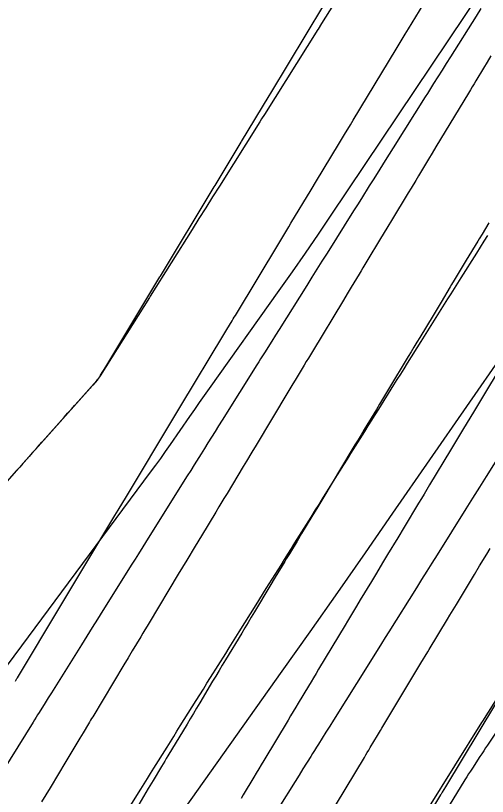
# Model space of a CAD drawing. Extents: x 1005228 to 1008882, y 1883389 to 1885754.
# Drawn here: x 1008536.91 to 1008559.2, y 1885135.42 to 1885172.34 of the extents above; entities that cross this region are included whole.
import ezdxf

# ---------------------------------------------------------------- set-up
doc = ezdxf.new("R2010")
doc.units = 0
for name, color, linetype in [('ATDIMS', 7, 'Continuous'), ('C-ANNO-NOTE', 7, 'Continuous'), ('TSOBSTACLE', 7, 'Continuous')]:
    doc.layers.add(name, color=color, linetype=linetype)

msp = doc.modelspace()

# ---------------------------------------------------------------- linework, layer by layer
at = {"layer": 'ATDIMS'}
for points in [[(1008553.257, 1885174.97), (1008551.365, 1885171.96), (1008551.202, 1885171.702), (1008551.188, 1885171.678), (1008548.666, 1885167.665), (1008548.535, 1885167.457), (1008548.449, 1885167.32), (1008546.54, 1885164.281), (1008546.218, 1885163.768), (1008545.896, 1885163.256), (1008545.575, 1885162.743), (1008545.253, 1885162.231), (1008543.27, 1885159.068), (1008543.232, 1885159.008), (1008540.913, 1885155.305), (1008540.879, 1885155.253), (1008540.842, 1885155.202), (1008540.803, 1885155.152), (1008540.762, 1885155.104), (1008540.553, 1885154.868), (1008540.469, 1885154.774), (1008540.427, 1885154.727), (1008537.846, 1885151.825), (1008537.699, 1885151.659), (1008537.551, 1885151.493), (1008537.256, 1885151.161), (1008537.109, 1885150.995), (1008536.961, 1885150.83), (1008535.115, 1885148.752)], [(1008535.727, 1885149.441), (1008537.808, 1885151.782), (1008537.933, 1885151.923), (1008538.151, 1885152.168), (1008538.182, 1885152.203), (1008539.202, 1885153.35), (1008539.366, 1885153.535), (1008539.531, 1885153.72), (1008539.695, 1885153.904), (1008539.86, 1885154.089), (1008540.743, 1885155.082), (1008540.793, 1885155.141), (1008540.841, 1885155.203), (1008540.885, 1885155.266), (1008540.927, 1885155.332), (1008541.17, 1885155.736), (1008543.726, 1885159.986), (1008543.75, 1885160.026), (1008546.287, 1885164.235), (1008546.333, 1885164.312), (1008547.57, 1885166.362), (1008547.589, 1885166.393), (1008548.886, 1885168.543), (1008548.963, 1885168.67), (1008551.474, 1885172.829)], [(1008551.614, 1885134.314), (1008553.387, 1885137.267), (1008553.456, 1885137.383), (1008553.525, 1885137.498), (1008553.595, 1885137.614), (1008553.664, 1885137.729), (1008554.011, 1885138.306), (1008554.15, 1885138.537), (1008554.219, 1885138.653), (1008556.06, 1885141.714), (1008556.382, 1885142.249), (1008556.453, 1885142.368), (1008557.312, 1885143.796), (1008557.427, 1885143.987), (1008557.657, 1885144.37), (1008557.734, 1885144.497), (1008558.584, 1885145.911), (1008558.833, 1885146.324), (1008559.164, 1885146.875), (1008559.33, 1885147.15)]]:
    msp.add_lwpolyline(points, dxfattribs=at)
at = {"layer": 'C-ANNO-NOTE'}
for points in [[(1008594.345, 1885190.971), (1008579.955, 1885168.667), (1008579.669, 1885168.234), (1008579.376, 1885167.806), (1008579.074, 1885167.384), (1008578.764, 1885166.968), (1008577.509, 1885165.315), (1008577.198, 1885164.899), (1008576.895, 1885164.479), (1008576.598, 1885164.053), (1008576.307, 1885163.623), (1008559.204, 1885137.847), (1008559.114, 1885137.71), (1008559.024, 1885137.574), (1008558.934, 1885137.438), (1008558.845, 1885137.301), (1008558.487, 1885136.755), (1008558.398, 1885136.618), (1008558.31, 1885136.481), (1008558.223, 1885136.342), (1008558.137, 1885136.203), (1008541.844, 1885109.528)], [(1008564.455, 1885181.807), (1008551.809, 1885162.904), (1008551.204, 1885162.007), (1008550.593, 1885161.113), (1008549.975, 1885160.224), (1008549.35, 1885159.34), (1008546.052, 1885154.703), (1008545.819, 1885154.375), (1008545.587, 1885154.045), (1008545.357, 1885153.715), (1008545.127, 1885153.385), (1008544.212, 1885152.06), (1008543.982, 1885151.729), (1008543.749, 1885151.401), (1008543.514, 1885151.075), (1008543.275, 1885150.75), (1008528.175, 1885130.378), (1008526.329, 1885127.824), (1008524.546, 1885125.23), (1008522.825, 1885122.593), (1008521.167, 1885119.915), (1008513.253, 1885106.787)], [(1008531.343, 1885112.382), (1008532.396, 1885114.147), (1008533.438, 1885115.917), (1008534.471, 1885117.692), (1008535.494, 1885119.474), (1008539.566, 1885126.612), (1008540.605, 1885128.383), (1008541.687, 1885130.127), (1008542.81, 1885131.844), (1008543.977, 1885133.534), (1008549.507, 1885141.342), (1008550.822, 1885143.204), (1008552.132, 1885145.069), (1008553.438, 1885146.938), (1008554.738, 1885148.81), (1008561.724, 1885158.902), (1008562.744, 1885160.381), (1008563.757, 1885161.864), (1008564.765, 1885163.351), (1008565.766, 1885164.842), (1008569.761, 1885170.813), (1008570.759, 1885172.306), (1008571.755, 1885173.801)]]:
    msp.add_lwpolyline(points, dxfattribs=at)
at = {"layer": 'TSOBSTACLE'}
for points in [[(1008536.903, 1885140.873), (1008536.973, 1885140.991), (1008536.997, 1885141.03), (1008539.045, 1885144.443), (1008539.235, 1885144.76), (1008539.425, 1885145.077), (1008539.473, 1885145.156), (1008539.52, 1885145.235), (1008539.568, 1885145.314), (1008539.616, 1885145.394), (1008541.607, 1885148.705), (1008541.753, 1885148.949), (1008542.143, 1885149.598), (1008543.136, 1885151.249), (1008543.398, 1885151.685), (1008544.441, 1885153.419), (1008544.72, 1885153.882), (1008546.747, 1885157.254), (1008546.896, 1885157.501), (1008547.144, 1885157.914), (1008547.194, 1885157.996), (1008547.243, 1885158.079), (1008547.293, 1885158.161), (1008547.343, 1885158.244), (1008549.34, 1885161.556), (1008549.484, 1885161.797), (1008549.726, 1885162.197), (1008549.823, 1885162.357), (1008549.919, 1885162.517), (1008550.879, 1885164.108), (1008551.127, 1885164.519), (1008552.169, 1885166.246), (1008552.263, 1885166.401), (1008552.45, 1885166.712), (1008552.727, 1885167.169), (1008552.865, 1885167.399), (1008554.889, 1885170.752), (1008554.985, 1885170.911), (1008555.081, 1885171.07), (1008555.321, 1885171.467), (1008555.465, 1885171.706), (1008557.023, 1885174.287)], [(1008558.893, 1885172.679), (1008558.664, 1885172.315), (1008557.449, 1885170.381), (1008557.251, 1885170.067), (1008557.054, 1885169.753), (1008556.659, 1885169.125), (1008556.56, 1885168.968), (1008556.462, 1885168.811), (1008556.363, 1885168.654), (1008556.264, 1885168.497), (1008554.751, 1885166.089), (1008554.562, 1885165.787), (1008554.372, 1885165.485), (1008553.988, 1885164.874), (1008553.802, 1885164.579), (1008553.617, 1885164.283), (1008553.246, 1885163.693), (1008553.06, 1885163.397), (1008552.875, 1885163.102), (1008551.622, 1885161.109), (1008551.383, 1885160.727), (1008551.143, 1885160.346), (1008550.904, 1885159.964), (1008550.665, 1885159.583), (1008549.36, 1885157.502), (1008549.185, 1885157.224), (1008549.011, 1885156.946), (1008548.662, 1885156.39), (1008548.574, 1885156.25), (1008548.487, 1885156.111), (1008548.4, 1885155.972), (1008548.313, 1885155.833), (1008546.668, 1885153.206), (1008546.501, 1885152.94), (1008546.334, 1885152.673), (1008545.997, 1885152.135), (1008545.834, 1885151.875), (1008545.671, 1885151.615), (1008545.345, 1885151.094), (1008545.182, 1885150.834), (1008545.019, 1885150.573), (1008543.259, 1885147.762), (1008542.715, 1885146.892), (1008542.559, 1885146.644), (1008542.404, 1885146.395), (1008541.037, 1885144.211), (1008540.783, 1885143.806), (1008540.529, 1885143.4), (1008540.276, 1885142.995), (1008540.023, 1885142.589), (1008538.601, 1885140.312), (1008538.457, 1885140.081), (1008538.313, 1885139.851), (1008538.025, 1885139.39), (1008537.953, 1885139.275), (1008537.882, 1885139.16), (1008537.81, 1885139.045), (1008537.738, 1885138.93), (1008535.916, 1885136.01)], [(1008559.366, 1885170.433), (1008559.189, 1885170.14), (1008559.012, 1885169.847), (1008558.658, 1885169.26), (1008558.57, 1885169.114), (1008558.481, 1885168.967), (1008558.393, 1885168.821), (1008558.304, 1885168.674), (1008556.767, 1885166.127), (1008556.594, 1885165.84), (1008556.42, 1885165.553), (1008555.945, 1885164.765), (1008555.813, 1885164.547), (1008555.593, 1885164.182), (1008555.461, 1885163.964), (1008554.665, 1885162.645), (1008554.494, 1885162.362), (1008554.28, 1885162.007), (1008554.152, 1885161.795), (1008553.505, 1885160.723), (1008553.413, 1885160.57), (1008553.32, 1885160.417), (1008553.228, 1885160.264), (1008553.136, 1885160.11), (1008552.766, 1885159.498), (1008552.582, 1885159.191), (1008552.397, 1885158.885), (1008550.936, 1885156.462), (1008550.839, 1885156.301), (1008550.742, 1885156.14), (1008550.645, 1885155.979), (1008550.548, 1885155.818), (1008550.161, 1885155.174), (1008549.967, 1885154.852), (1008549.773, 1885154.53), (1008548.27, 1885152.029), (1008548.067, 1885151.692), (1008547.814, 1885151.272), (1008547.663, 1885151.02), (1008546.899, 1885149.75), (1008546.754, 1885149.509), (1008546.513, 1885149.109), (1008546.369, 1885148.868), (1008545.694, 1885147.747), (1008545.396, 1885147.25), (1008544.997, 1885146.587), (1008544.798, 1885146.256), (1008544.599, 1885145.925), (1008543.221, 1885143.632), (1008543.121, 1885143.467), (1008543.022, 1885143.301), (1008542.922, 1885143.135), (1008542.823, 1885142.969), (1008542.425, 1885142.306), (1008542.226, 1885141.975), (1008542.027, 1885141.643), (1008540.553, 1885139.187), (1008540.502, 1885139.103), (1008540.452, 1885139.019), (1008540.401, 1885138.935), (1008540.351, 1885138.85), (1008540.098, 1885138.429), (1008539.947, 1885138.176), (1008539.237, 1885136.991), (1008538.939, 1885136.494), (1008538.541, 1885135.83), (1008538.342, 1885135.498), (1008538.143, 1885135.166)], [(1008559.269, 1885162.537), (1008558.946, 1885162.002), (1008558.817, 1885161.788), (1008558.752, 1885161.681), (1008558.203, 1885160.771), (1008558.014, 1885160.458), (1008557.636, 1885159.832), (1008557.51, 1885159.623), (1008557.447, 1885159.519), (1008557.007, 1885158.789), (1008556.913, 1885158.633), (1008556.818, 1885158.476), (1008556.724, 1885158.32), (1008556.63, 1885158.164), (1008556, 1885157.119), (1008555.863, 1885156.893), (1008555.727, 1885156.666), (1008555.59, 1885156.44), (1008555.454, 1885156.214), (1008554.53, 1885154.68), (1008554.385, 1885154.441), (1008554.241, 1885154.201), (1008554.097, 1885153.962), (1008553.953, 1885153.722), (1008553.376, 1885152.764), (1008553.232, 1885152.524), (1008553.088, 1885152.285), (1008552.944, 1885152.045), (1008552.8, 1885151.805), (1008551.819, 1885150.175), (1008551.516, 1885149.671), (1008551.137, 1885149.041), (1008550.986, 1885148.789), (1008550.91, 1885148.663), (1008550.423, 1885147.854), (1008550.206, 1885147.492), (1008549.843, 1885146.889), (1008549.698, 1885146.648), (1008549.626, 1885146.527), (1008549.18, 1885145.786), (1008548.926, 1885145.364), (1008548.193, 1885144.145), (1008548.043, 1885143.895), (1008547.892, 1885143.645), (1008547.742, 1885143.395), (1008547.592, 1885143.145), (1008546.826, 1885141.871), (1008546.674, 1885141.619), (1008546.523, 1885141.367), (1008546.371, 1885141.114), (1008546.22, 1885140.862), (1008545.614, 1885139.853), (1008545.463, 1885139.601), (1008545.311, 1885139.348), (1008545.16, 1885139.096), (1008545.009, 1885138.844), (1008544.109, 1885137.345), (1008544.031, 1885137.215), (1008543.954, 1885137.086), (1008543.876, 1885136.957), (1008543.799, 1885136.828), (1008543.412, 1885136.181), (1008543.257, 1885135.923), (1008543.179, 1885135.793), (1008542.727, 1885135.038)], [(1008542.006, 1885134.452), (1008542.824, 1885135.764), (1008542.98, 1885136.013), (1008543.135, 1885136.262), (1008543.29, 1885136.511), (1008543.446, 1885136.759), (1008544.068, 1885137.755), (1008544.223, 1885138.004), (1008544.379, 1885138.253), (1008544.534, 1885138.502), (1008544.69, 1885138.751), (1008545.439, 1885139.95), (1008545.61, 1885140.225), (1008545.782, 1885140.499), (1008545.953, 1885140.774), (1008546.125, 1885141.048), (1008546.836, 1885142.185), (1008546.996, 1885142.44), (1008547.155, 1885142.695), (1008547.315, 1885142.95), (1008547.475, 1885143.205), (1008548.273, 1885144.48), (1008548.752, 1885145.245), (1008549.45, 1885146.36), (1008549.614, 1885146.621), (1008549.777, 1885146.882), (1008549.94, 1885147.143), (1008550.104, 1885147.404), (1008550.757, 1885148.448), (1008550.92, 1885148.708), (1008551.084, 1885148.969), (1008551.247, 1885149.23), (1008551.411, 1885149.491), (1008552.092, 1885150.579), (1008552.256, 1885150.841), (1008552.421, 1885151.104), (1008552.585, 1885151.366), (1008552.749, 1885151.629), (1008553.407, 1885152.679), (1008553.571, 1885152.941), (1008553.736, 1885153.204), (1008553.9, 1885153.466), (1008554.065, 1885153.728), (1008554.783, 1885154.873), (1008554.943, 1885155.129), (1008555.104, 1885155.385), (1008555.265, 1885155.642), (1008555.426, 1885155.898), (1008556.076, 1885156.935), (1008556.233, 1885157.185), (1008556.39, 1885157.436), (1008556.548, 1885157.687), (1008556.705, 1885157.937), (1008557.335, 1885158.939), (1008557.492, 1885159.19), (1008557.649, 1885159.44), (1008557.807, 1885159.691), (1008557.964, 1885159.941), (1008558.698, 1885161.11), (1008558.873, 1885161.388), (1008559.048, 1885161.666), (1008559.223, 1885161.945)], [(1008560.168, 1885156.29), (1008559.155, 1885154.611), (1008559.014, 1885154.376), (1008558.872, 1885154.141), (1008558.731, 1885153.906), (1008558.589, 1885153.672), (1008558.023, 1885152.732), (1008557.881, 1885152.497), (1008557.74, 1885152.262), (1008557.598, 1885152.027), (1008557.457, 1885151.792), (1008556.469, 1885150.15), (1008556.339, 1885149.934), (1008556.209, 1885149.718), (1008556.079, 1885149.501), (1008555.948, 1885149.285), (1008555.268, 1885148.154), (1008554.965, 1885147.65), (1008554.487, 1885146.854), (1008554.296, 1885146.537), (1008553.914, 1885145.902), (1008553.723, 1885145.585), (1008553.196, 1885144.709), (1008553.016, 1885144.409), (1008552.596, 1885143.709), (1008552.475, 1885143.51), (1008551.227, 1885141.433), (1008551.107, 1885141.233), (1008550.986, 1885141.033), (1008550.866, 1885140.833), (1008550.746, 1885140.633), (1008550.265, 1885139.833), (1008550.144, 1885139.633), (1008550.024, 1885139.432), (1008549.904, 1885139.232), (1008549.784, 1885139.032), (1008548.633, 1885137.114), (1008548.515, 1885136.918), (1008548.397, 1885136.722), (1008548.28, 1885136.526), (1008548.162, 1885136.33), (1008547.665, 1885135.502), (1008547.56, 1885135.328)], [(1008560.87, 1885153.302), (1008559.145, 1885150.553), (1008559.064, 1885150.424), (1008558.984, 1885150.296), (1008558.903, 1885150.167), (1008558.823, 1885150.039), (1008558.501, 1885149.525), (1008558.34, 1885149.268), (1008558.179, 1885149.011), (1008556.824, 1885146.847), (1008556.579, 1885146.456), (1008556.333, 1885146.064), (1008556.088, 1885145.672), (1008555.843, 1885145.281), (1008554.544, 1885143.206), (1008554.372, 1885142.931), (1008554.2, 1885142.656), (1008553.597, 1885141.694), (1008551.931, 1885139.032), (1008551.751, 1885138.746), (1008551.572, 1885138.459), (1008551.213, 1885137.885), (1008551.123, 1885137.742), (1008551.034, 1885137.599), (1008550.944, 1885137.455), (1008550.854, 1885137.312), (1008550.484, 1885136.718), (1008550.301, 1885136.425), (1008550.117, 1885136.132), (1008548.579, 1885133.668)], [(1008561.526, 1885143.068), (1008558.97, 1885138.986), (1008558.926, 1885138.916), (1008556.363, 1885134.821)], [(1008559.574, 1885139.8), (1008557.212, 1885135.872), (1008557.063, 1885135.626), (1008557.008, 1885135.533), (1008556.989, 1885135.502), (1008554.596, 1885131.514)]]:
    msp.add_lwpolyline(points, dxfattribs=at)

doc.saveas('drawing.dxf')
